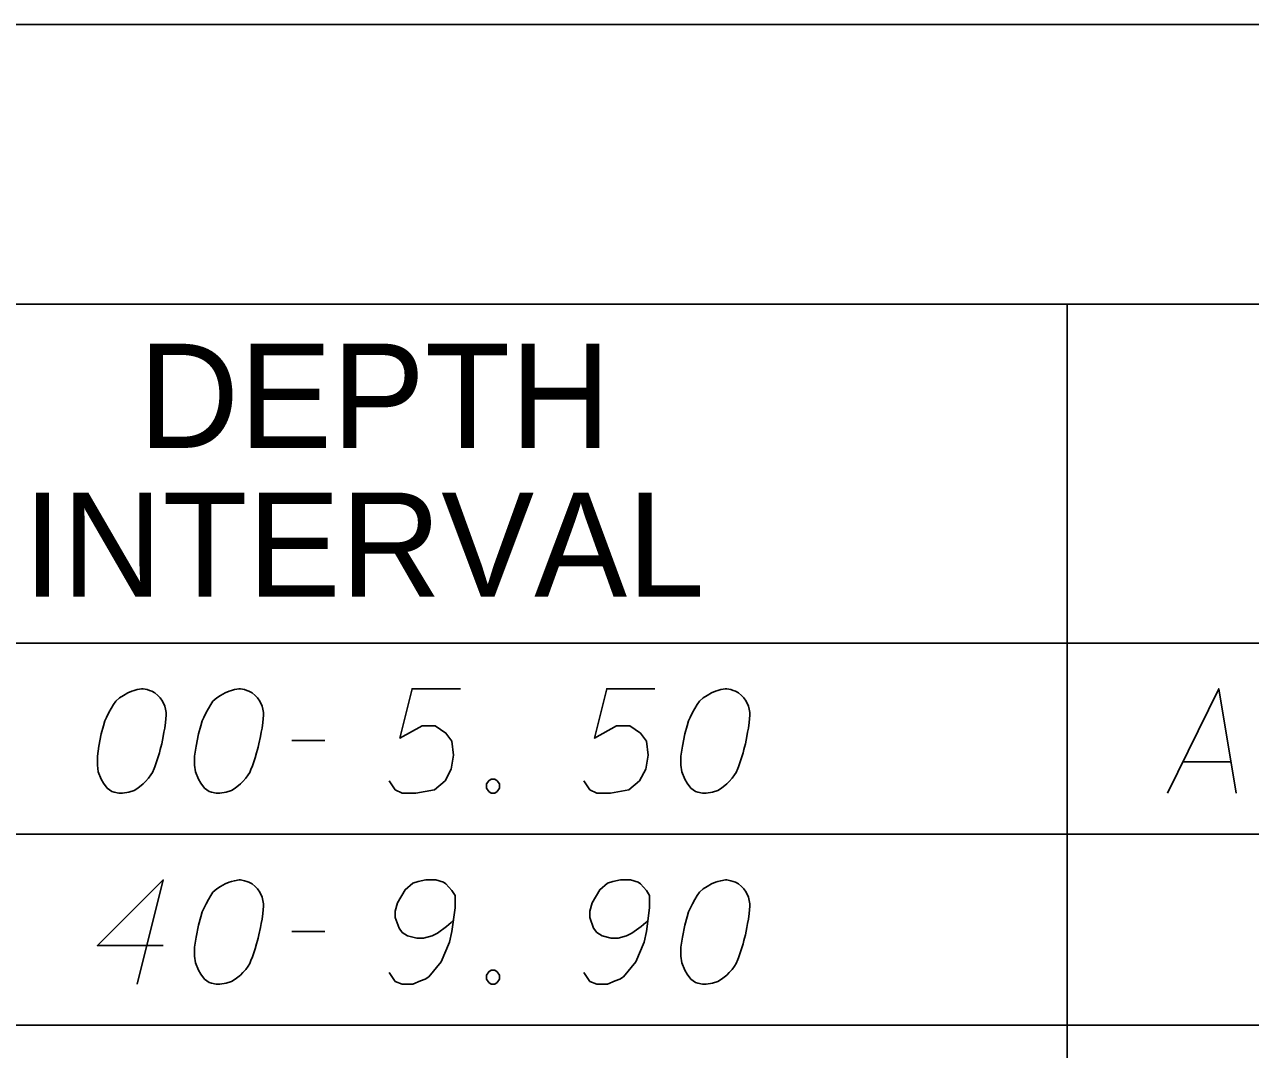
# Model space of a CAD drawing. Extents: x 2074207 to 2076812, y 516372 to 523312.
# Drawn here: x 2076397 to 2076453.5, y 519547.9 to 519595.1 of the extents above; entities that cross this region are included whole.
import ezdxf

# ---------------------------------------------------------------- set-up
doc = ezdxf.new("R2010")
doc.units = 0
for name, color, linetype in [('Prop DirtTable_ Soil Test Results - Outline (Major)', 7, 'Continuous'), ('Prop DirtTable_ Soil Test Results - Outline (Minor)', 7, 'Continuous'), ('Prop DirtTable_ Soil Test Results - Tx (Header - Small)', 7, 'Continuous'), ('Prop DirtTable_ Soil Test Results - Tx (Sample Data)', 7, 'Continuous')]:
    doc.layers.add(name, color=color, linetype=linetype)

msp = doc.modelspace()

# ---------------------------------------------------------------- linework, layer by layer
at = {"layer": 'Prop DirtTable_ Soil Test Results - Outline (Major)'}
for p, q in [((2076260.609, 519595.085), (2076811.903, 519595.085)), ((2076260.609, 519566.6), (2076811.903, 519566.6)), ((2076260.609, 519566.6), (2076811.903, 519566.6))]:
    msp.add_line(p, q, dxfattribs=at)
at = {"layer": 'Prop DirtTable_ Soil Test Results - Outline (Minor)'}
for p, q in [((2076260.609, 519582.2), (2076811.903, 519582.2)), ((2076445.062, 519582.2), (2076445.062, 519557.8)), ((2076260.609, 519557.8), (2076811.903, 519557.8)), ((2076260.609, 519557.8), (2076811.903, 519557.8)), ((2076445.063, 519557.8), (2076445.063, 519549)), ((2076260.609, 519549), (2076811.903, 519549)), ((2076260.609, 519549), (2076811.903, 519549)), ((2076445.063, 519549), (2076445.063, 519540.2))]:
    msp.add_line(p, q, dxfattribs=at)
at = {"layer": 'Prop DirtTable_ Soil Test Results - Tx (Sample Data)'}
for points in [[(2076402.512, 519564.491), (2076402.442, 519564.491), (2076402.23, 519564.453), (2076402.089, 519564.415), (2076401.983, 519564.378), (2076401.807, 519564.302), (2076401.595, 519564.189), (2076401.419, 519564.075), (2076401.242, 519563.924), (2076401.136, 519563.773), (2076401.031, 519563.584), (2076400.925, 519563.395), (2076400.819, 519563.168), (2076400.748, 519563.017), (2076400.678, 519562.79), (2076400.572, 519562.412), (2076400.466, 519561.845), (2076400.396, 519561.392), (2076400.396, 519560.976), (2076400.431, 519560.674), (2076400.572, 519560.333), (2076400.678, 519560.144), (2076400.854, 519559.918), (2076401.066, 519559.767), (2076401.172, 519559.729), (2076401.383, 519559.691), (2076401.56, 519559.691), (2076401.842, 519559.729), (2076402.089, 519559.804), (2076402.265, 519559.918), (2076402.512, 519560.107), (2076402.618, 519560.22), (2076402.759, 519560.371), (2076402.865, 519560.522), (2076402.935, 519560.636), (2076403.006, 519560.825), (2076403.041, 519560.9), (2076403.112, 519561.089), (2076403.182, 519561.316), (2076403.253, 519561.543), (2076403.288, 519561.694), (2076403.323, 519561.807), (2076403.359, 519561.959), (2076403.429, 519562.299), (2076403.465, 519562.488), (2076403.5, 519562.677), (2076403.535, 519562.941), (2076403.57, 519563.281), (2076403.57, 519563.395), (2076403.535, 519563.546), (2076403.5, 519563.697), (2076403.394, 519563.924), (2076403.288, 519564.075), (2076403.182, 519564.189), (2076403.041, 519564.302), (2076402.9, 519564.378), (2076402.794, 519564.415), (2076402.689, 519564.453), (2076402.512, 519564.491)], [(2076406.992, 519564.491), (2076406.922, 519564.491), (2076406.71, 519564.453), (2076406.569, 519564.415), (2076406.463, 519564.378), (2076406.287, 519564.302), (2076406.075, 519564.189), (2076405.899, 519564.075), (2076405.722, 519563.924), (2076405.616, 519563.773), (2076405.511, 519563.584), (2076405.405, 519563.395), (2076405.299, 519563.168), (2076405.228, 519563.017), (2076405.158, 519562.79), (2076405.052, 519562.412), (2076404.946, 519561.845), (2076404.876, 519561.392), (2076404.876, 519560.976), (2076404.911, 519560.674), (2076405.052, 519560.333), (2076405.158, 519560.144), (2076405.334, 519559.918), (2076405.546, 519559.767), (2076405.652, 519559.729), (2076405.863, 519559.691), (2076406.04, 519559.691), (2076406.322, 519559.729), (2076406.569, 519559.804), (2076406.745, 519559.918), (2076406.992, 519560.107), (2076407.098, 519560.22), (2076407.239, 519560.371), (2076407.345, 519560.522), (2076407.415, 519560.636), (2076407.486, 519560.825), (2076407.521, 519560.9), (2076407.592, 519561.089), (2076407.662, 519561.316), (2076407.733, 519561.543), (2076407.768, 519561.694), (2076407.803, 519561.807), (2076407.839, 519561.959), (2076407.909, 519562.299), (2076407.945, 519562.488), (2076407.98, 519562.677), (2076408.015, 519562.941), (2076408.05, 519563.281), (2076408.05, 519563.395), (2076408.015, 519563.546), (2076407.98, 519563.697), (2076407.874, 519563.924), (2076407.768, 519564.075), (2076407.662, 519564.189), (2076407.521, 519564.302), (2076407.38, 519564.378), (2076407.274, 519564.415), (2076407.169, 519564.453), (2076406.992, 519564.491)], [(2076417.116, 519564.491), (2076414.894, 519564.491), (2076414.329, 519562.223), (2076415.352, 519562.79), (2076415.952, 519562.79), (2076416.446, 519562.45), (2076416.728, 519562.072), (2076416.799, 519561.43), (2076416.693, 519560.787), (2076416.411, 519560.258), (2076415.917, 519559.842), (2076415.07, 519559.691), (2076414.435, 519559.691), (2076414.118, 519559.842), (2076413.836, 519560.258)], [(2076426.076, 519564.491), (2076423.854, 519564.491), (2076423.289, 519562.223), (2076424.312, 519562.79), (2076424.912, 519562.79), (2076425.406, 519562.45), (2076425.688, 519562.072), (2076425.759, 519561.43), (2076425.653, 519560.787), (2076425.371, 519560.258), (2076424.877, 519559.842), (2076424.03, 519559.691), (2076423.395, 519559.691), (2076423.078, 519559.842), (2076422.796, 519560.258)], [(2076429.392, 519564.491), (2076429.322, 519564.491), (2076429.11, 519564.453), (2076428.969, 519564.415), (2076428.863, 519564.378), (2076428.687, 519564.302), (2076428.475, 519564.189), (2076428.299, 519564.075), (2076428.122, 519563.924), (2076428.016, 519563.773), (2076427.911, 519563.584), (2076427.805, 519563.395), (2076427.699, 519563.168), (2076427.628, 519563.017), (2076427.558, 519562.79), (2076427.452, 519562.412), (2076427.346, 519561.845), (2076427.276, 519561.392), (2076427.276, 519560.976), (2076427.311, 519560.674), (2076427.452, 519560.333), (2076427.558, 519560.144), (2076427.734, 519559.918), (2076427.946, 519559.767), (2076428.052, 519559.729), (2076428.263, 519559.691), (2076428.44, 519559.691), (2076428.722, 519559.729), (2076428.969, 519559.804), (2076429.145, 519559.918), (2076429.392, 519560.107), (2076429.498, 519560.22), (2076429.639, 519560.371), (2076429.745, 519560.522), (2076429.815, 519560.636), (2076429.886, 519560.825), (2076429.921, 519560.9), (2076429.992, 519561.089), (2076430.062, 519561.316), (2076430.133, 519561.543), (2076430.168, 519561.694), (2076430.203, 519561.807), (2076430.239, 519561.959), (2076430.309, 519562.299), (2076430.345, 519562.488), (2076430.38, 519562.677), (2076430.415, 519562.941), (2076430.45, 519563.281), (2076430.45, 519563.395), (2076430.415, 519563.546), (2076430.38, 519563.697), (2076430.274, 519563.924), (2076430.168, 519564.075), (2076430.062, 519564.189), (2076429.921, 519564.302), (2076429.78, 519564.378), (2076429.674, 519564.415), (2076429.569, 519564.453), (2076429.392, 519564.491)], [(2076449.676, 519559.691), (2076452.039, 519564.491), (2076452.85, 519559.691)], [(2076409.356, 519562.11), (2076410.872, 519562.11)], [(2076450.381, 519561.127), (2076452.603, 519561.127)], [(2076418.527, 519560.333), (2076418.704, 519560.333), (2076418.809, 519560.258), (2076418.915, 519560.107), (2076418.915, 519559.918), (2076418.809, 519559.767), (2076418.704, 519559.691), (2076418.527, 519559.691), (2076418.421, 519559.767), (2076418.316, 519559.918), (2076418.316, 519560.107), (2076418.421, 519560.258), (2076418.527, 519560.333)], [(2076403.429, 519552.667), (2076400.396, 519552.667), (2076403.429, 519555.691), (2076402.23, 519550.891)], [(2076406.992, 519555.691), (2076406.922, 519555.691), (2076406.71, 519555.653), (2076406.569, 519555.615), (2076406.463, 519555.578), (2076406.287, 519555.502), (2076406.075, 519555.389), (2076405.899, 519555.275), (2076405.722, 519555.124), (2076405.616, 519554.973), (2076405.511, 519554.784), (2076405.405, 519554.595), (2076405.299, 519554.368), (2076405.228, 519554.217), (2076405.158, 519553.99), (2076405.052, 519553.612), (2076404.946, 519553.045), (2076404.876, 519552.592), (2076404.876, 519552.176), (2076404.911, 519551.874), (2076405.052, 519551.533), (2076405.158, 519551.344), (2076405.334, 519551.118), (2076405.546, 519550.967), (2076405.652, 519550.929), (2076405.863, 519550.891), (2076406.04, 519550.891), (2076406.322, 519550.929), (2076406.569, 519551.004), (2076406.745, 519551.118), (2076406.992, 519551.307), (2076407.098, 519551.42), (2076407.239, 519551.571), (2076407.345, 519551.722), (2076407.415, 519551.836), (2076407.486, 519552.025), (2076407.521, 519552.1), (2076407.592, 519552.289), (2076407.662, 519552.516), (2076407.733, 519552.743), (2076407.768, 519552.894), (2076407.803, 519553.007), (2076407.839, 519553.159), (2076407.909, 519553.499), (2076407.945, 519553.688), (2076407.98, 519553.877), (2076408.015, 519554.141), (2076408.05, 519554.481), (2076408.05, 519554.595), (2076408.015, 519554.746), (2076407.98, 519554.897), (2076407.874, 519555.124), (2076407.768, 519555.275), (2076407.662, 519555.389), (2076407.521, 519555.502), (2076407.38, 519555.578), (2076407.274, 519555.615), (2076407.169, 519555.653), (2076406.992, 519555.691)], [(2076413.836, 519551.42), (2076414.118, 519551.004), (2076414.435, 519550.891), (2076414.929, 519550.891), (2076415.282, 519551.042), (2076415.494, 519551.118), (2076415.67, 519551.231), (2076416.234, 519551.911), (2076416.622, 519552.818), (2076416.728, 519553.31), (2076416.869, 519554.406), (2076416.869, 519554.973), (2076416.728, 519555.2), (2076416.446, 519555.502), (2076416.34, 519555.578), (2076415.987, 519555.691), (2076415.529, 519555.691), (2076415.176, 519555.615), (2076414.929, 519555.54), (2076414.576, 519555.237), (2076414.224, 519554.633), (2076414.118, 519554.255), (2076414.118, 519553.952), (2076414.294, 519553.461), (2076414.435, 519553.272), (2076414.682, 519553.121), (2076415.106, 519553.007), (2076415.423, 519553.007), (2076415.811, 519553.121), (2076416.058, 519553.234), (2076416.481, 519553.537), (2076416.693, 519553.726), (2076416.799, 519553.839)], [(2076422.796, 519551.42), (2076423.078, 519551.004), (2076423.395, 519550.891), (2076423.889, 519550.891), (2076424.242, 519551.042), (2076424.454, 519551.118), (2076424.63, 519551.231), (2076425.194, 519551.911), (2076425.582, 519552.818), (2076425.688, 519553.31), (2076425.829, 519554.406), (2076425.829, 519554.973), (2076425.688, 519555.2), (2076425.406, 519555.502), (2076425.3, 519555.578), (2076424.947, 519555.691), (2076424.489, 519555.691), (2076424.136, 519555.615), (2076423.889, 519555.54), (2076423.536, 519555.237), (2076423.184, 519554.633), (2076423.078, 519554.255), (2076423.078, 519553.952), (2076423.254, 519553.461), (2076423.395, 519553.272), (2076423.642, 519553.121), (2076424.066, 519553.007), (2076424.383, 519553.007), (2076424.771, 519553.121), (2076425.018, 519553.234), (2076425.441, 519553.537), (2076425.653, 519553.726), (2076425.759, 519553.839)], [(2076429.392, 519555.691), (2076429.322, 519555.691), (2076429.11, 519555.653), (2076428.969, 519555.615), (2076428.863, 519555.578), (2076428.687, 519555.502), (2076428.475, 519555.389), (2076428.299, 519555.275), (2076428.122, 519555.124), (2076428.016, 519554.973), (2076427.911, 519554.784), (2076427.805, 519554.595), (2076427.699, 519554.368), (2076427.628, 519554.217), (2076427.558, 519553.99), (2076427.452, 519553.612), (2076427.346, 519553.045), (2076427.276, 519552.592), (2076427.276, 519552.176), (2076427.311, 519551.874), (2076427.452, 519551.533), (2076427.558, 519551.344), (2076427.734, 519551.118), (2076427.946, 519550.967), (2076428.052, 519550.929), (2076428.263, 519550.891), (2076428.44, 519550.891), (2076428.722, 519550.929), (2076428.969, 519551.004), (2076429.145, 519551.118), (2076429.392, 519551.307), (2076429.498, 519551.42), (2076429.639, 519551.571), (2076429.745, 519551.722), (2076429.815, 519551.836), (2076429.886, 519552.025), (2076429.921, 519552.1), (2076429.992, 519552.289), (2076430.062, 519552.516), (2076430.133, 519552.743), (2076430.168, 519552.894), (2076430.203, 519553.007), (2076430.239, 519553.159), (2076430.309, 519553.499), (2076430.345, 519553.688), (2076430.38, 519553.877), (2076430.415, 519554.141), (2076430.45, 519554.481), (2076430.45, 519554.595), (2076430.415, 519554.746), (2076430.38, 519554.897), (2076430.274, 519555.124), (2076430.168, 519555.275), (2076430.062, 519555.389), (2076429.921, 519555.502), (2076429.78, 519555.578), (2076429.674, 519555.615), (2076429.569, 519555.653), (2076429.392, 519555.691)], [(2076409.356, 519553.31), (2076410.872, 519553.31)], [(2076418.527, 519551.533), (2076418.704, 519551.533), (2076418.809, 519551.458), (2076418.915, 519551.307), (2076418.915, 519551.118), (2076418.809, 519550.967), (2076418.704, 519550.891), (2076418.527, 519550.891), (2076418.421, 519550.967), (2076418.316, 519551.118), (2076418.316, 519551.307), (2076418.421, 519551.458), (2076418.527, 519551.533)]]:
    msp.add_lwpolyline(points, dxfattribs=at)

# ---------------------------------------------------------------- texts
at = {"layer": 'Prop DirtTable_ Soil Test Results - Tx (Header - Small)'}
for s, p in [('DEPTH', (2076402.289, 519575.586)), ('INTERVAL', (2076396.977, 519568.729))]:
    msp.add_text(s, height=4.8, dxfattribs=at).set_placement(p)

doc.saveas('drawing.dxf')
